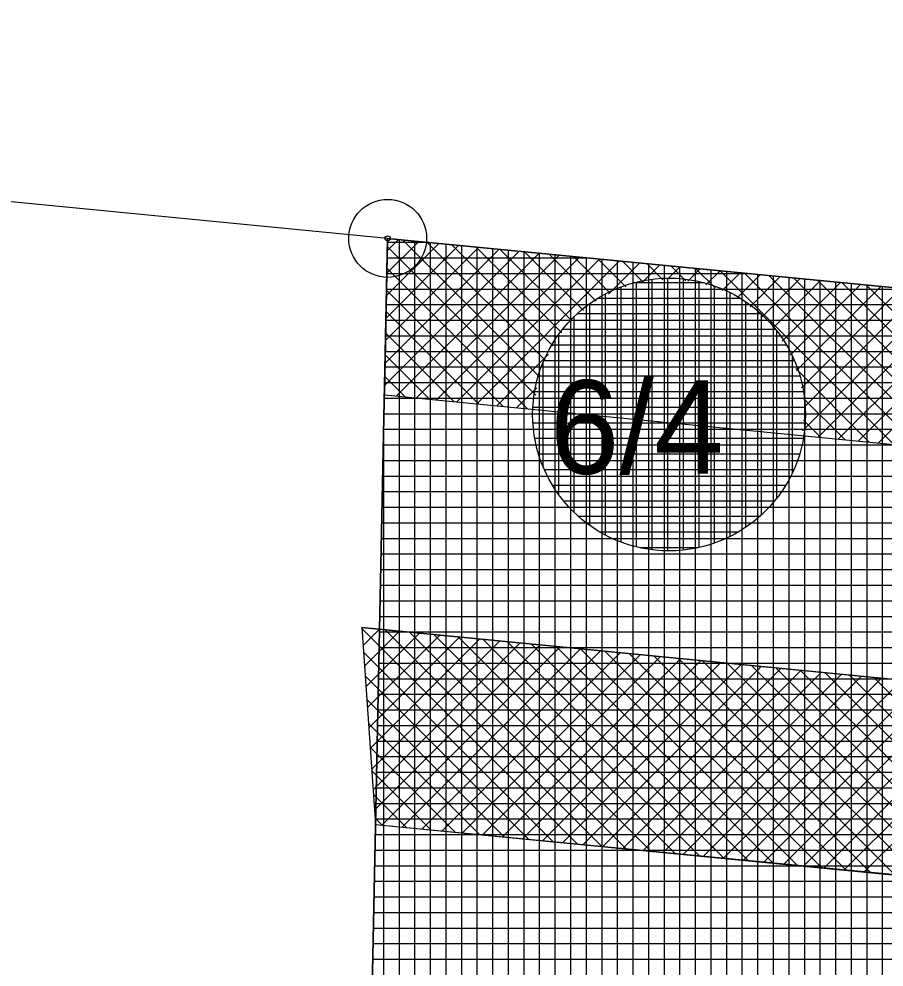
# Model space of a CAD drawing. Extents: x -566461 to -565198, y -1096301 to -1095707.
# Drawn here: x -565646.94 to -565635.84, y -1095879.91 to -1095867.74 of the extents above; entities that cross this region are included whole.
import ezdxf

# ---------------------------------------------------------------- set-up
doc = ezdxf.new("R2010")
doc.units = 0
for name, color, linetype in [('Vrstva 1', 7, 'Continuous'), ('Vrstva 13', 7, 'Continuous'), ('Vrstva 24', 7, 'Continuous'), ('Vrstva 40', 7, 'Continuous'), ('Vrstva 41', 7, 'Continuous'), ('Vrstva 42', 7, 'Continuous'), ('Vrstva 43', 7, 'Continuous'), ('Vrstva 44', 7, 'Continuous')]:
    doc.layers.add(name, color=color, linetype=linetype)

msp = doc.modelspace()

# ---------------------------------------------------------------- linework, layer by layer
at = {"layer": 'Vrstva 1'}
msp.add_line((-565642.52, -1095885.6), (-565642.21, -1095870.56), dxfattribs=at)
at = {"layer": 'Vrstva 13'}
for p, q in [((-565642.21, -1095870.56), (-565648.38, -1095869.96)), ((-565642.21, -1095870.56), (-565630.22, -1095871.73)), ((-565642.542, -1095875.552), (-565630.41, -1095876.736)), ((-565642.365, -1095878.081), (-565630.653, -1095879.224))]:
    msp.add_line(p, q, dxfattribs=at)
at = {"layer": 'Vrstva 24'}
for radius in [0.5, 0.0327]:
    msp.add_circle((-565642.21, -1095870.56), radius, dxfattribs=at)
at = {"layer": 'Vrstva 41'}
for p, q in [((-565642.231, -1095871.584), (-565641.297, -1095870.649)), ((-565642.225, -1095871.295), (-565641.554, -1095870.624)), ((-565642.219, -1095871.006), (-565641.812, -1095870.599)), ((-565642.213, -1095870.717), (-565642.07, -1095870.574)), ((-565640.261, -1095872.337), (-565642.02, -1095870.579)), ((-565640.187, -1095872.129), (-565641.706, -1095870.609)), ((-565640.092, -1095871.941), (-565641.393, -1095870.64)), ((-565642.249, -1095872.45), (-565640.523, -1095870.725)), ((-565642.243, -1095872.161), (-565640.781, -1095870.699)), ((-565642.237, -1095871.872), (-565641.039, -1095870.674)), ((-565640.311, -1095872.57), (-565642.212, -1095870.669)), ((-565642.097, -1095872.581), (-565640.266, -1095870.75)), ((-565641.839, -1095872.606), (-565640.008, -1095870.775)), ((-565639.977, -1095871.773), (-565641.079, -1095870.67)), ((-565639.846, -1095871.62), (-565640.766, -1095870.701)), ((-565639.699, -1095871.485), (-565640.453, -1095870.731)), ((-565639.536, -1095871.365), (-565640.139, -1095870.762)), ((-565641.582, -1095872.631), (-565639.75, -1095870.8)), ((-565641.324, -1095872.656), (-565639.493, -1095870.825)), ((-565641.066, -1095872.682), (-565639.235, -1095870.85)), ((-565639.355, -1095871.264), (-565639.826, -1095870.793)), ((-565639.155, -1095871.181), (-565639.512, -1095870.823)), ((-565639.376, -1095871.275), (-565638.977, -1095870.875)), ((-565638.931, -1095871.122), (-565639.199, -1095870.854)), ((-565638.678, -1095871.092), (-565638.886, -1095870.884)), ((-565640.419, -1095872.745), (-565642.218, -1095870.946)), ((-565638.942, -1095871.123), (-565638.72, -1095870.901)), ((-565638.626, -1095871.089), (-565638.462, -1095870.926)), ((-565638.384, -1095871.104), (-565638.572, -1095870.915)), ((-565638.36, -1095871.107), (-565638.204, -1095870.951)), ((-565638.01, -1095871.194), (-565638.259, -1095870.946)), ((-565638.127, -1095871.156), (-565637.946, -1095870.976)), ((-565635.718, -1095873.203), (-565637.945, -1095870.976)), ((-565637.917, -1095871.23), (-565637.689, -1095871.001)), ((-565635.404, -1095873.234), (-565637.632, -1095871.007)), ((-565637.728, -1095871.324), (-565637.431, -1095871.026)), ((-565637.559, -1095871.437), (-565637.173, -1095871.051)), ((-565637.407, -1095871.567), (-565636.916, -1095871.077)), ((-565635.091, -1095873.265), (-565637.318, -1095871.037)), ((-565637.27, -1095871.714), (-565636.658, -1095871.102)), ((-565637.15, -1095871.877), (-565636.4, -1095871.127)), ((-565634.778, -1095873.295), (-565637.005, -1095871.068)), ((-565634.464, -1095873.326), (-565636.692, -1095871.099)), ((-565634.434, -1095873.073), (-565636.378, -1095871.129)), ((-565640.733, -1095872.714), (-565642.224, -1095871.223)), ((-565637.048, -1095872.057), (-565636.143, -1095871.152)), ((-565636.964, -1095872.256), (-565635.885, -1095871.177)), ((-565636.903, -1095872.478), (-565635.627, -1095871.202)), ((-565636.89, -1095873.031), (-565635.112, -1095871.253)), ((-565636.873, -1095872.731), (-565635.369, -1095871.228)), ((-565634.373, -1095872.851), (-565636.065, -1095871.16)), ((-565636.685, -1095873.109), (-565634.854, -1095871.278)), ((-565636.428, -1095873.134), (-565634.596, -1095871.303)), ((-565636.17, -1095873.159), (-565634.339, -1095871.328)), ((-565635.912, -1095873.185), (-565634.081, -1095871.353)), ((-565641.046, -1095872.684), (-565642.229, -1095871.5)), ((-565641.36, -1095872.653), (-565642.235, -1095871.778)), ((-565641.673, -1095872.622), (-565642.241, -1095872.055)), ((-565640.809, -1095872.707), (-565640.145, -1095872.044)), ((-565636.031, -1095873.173), (-565636.974, -1095872.23)), ((-565641.986, -1095872.592), (-565642.246, -1095872.332)), ((-565640.551, -1095872.732), (-565640.297, -1095872.478)), ((-565636.345, -1095873.142), (-565636.884, -1095872.604)), ((-565636.658, -1095873.112), (-565636.876, -1095872.894)), ((-565639.779, -1095878.33), (-565642.541, -1095875.567)), ((-565642.526, -1095875.785), (-565642.315, -1095875.574)), ((-565642.507, -1095876.049), (-565642.058, -1095875.599)), ((-565642.489, -1095876.313), (-565641.8, -1095875.624)), ((-565639.466, -1095878.36), (-565642.244, -1095875.581)), ((-565639.153, -1095878.39), (-565641.931, -1095875.612)), ((-565642.47, -1095876.578), (-565641.542, -1095875.65)), ((-565642.452, -1095876.842), (-565641.284, -1095875.675)), ((-565642.433, -1095877.106), (-565641.027, -1095875.7)), ((-565642.415, -1095877.371), (-565640.769, -1095875.725)), ((-565642.396, -1095877.635), (-565640.511, -1095875.75)), ((-565638.84, -1095878.42), (-565641.617, -1095875.642)), ((-565638.527, -1095878.45), (-565641.304, -1095875.673)), ((-565638.214, -1095878.48), (-565640.99, -1095875.703)), ((-565637.901, -1095878.51), (-565640.677, -1095875.734)), ((-565640.091, -1095878.299), (-565642.52, -1095875.871)), ((-565642.378, -1095877.899), (-565640.254, -1095875.775)), ((-565642.284, -1095878.089), (-565639.996, -1095875.8)), ((-565642.026, -1095878.114), (-565639.738, -1095875.826)), ((-565641.768, -1095878.138), (-565639.481, -1095875.851)), ((-565641.51, -1095878.163), (-565639.223, -1095875.876)), ((-565637.588, -1095878.54), (-565640.364, -1095875.765)), ((-565637.275, -1095878.57), (-565640.05, -1095875.795)), ((-565636.962, -1095878.6), (-565639.737, -1095875.826)), ((-565636.649, -1095878.63), (-565639.423, -1095875.856)), ((-565641.252, -1095878.188), (-565638.965, -1095875.901)), ((-565640.994, -1095878.213), (-565638.708, -1095875.926)), ((-565640.736, -1095878.238), (-565638.45, -1095875.951)), ((-565640.478, -1095878.262), (-565638.192, -1095875.977)), ((-565640.22, -1095878.287), (-565637.934, -1095876.002)), ((-565636.337, -1095878.66), (-565639.11, -1095875.887)), ((-565636.024, -1095878.69), (-565638.796, -1095875.918)), ((-565635.711, -1095878.72), (-565638.483, -1095875.948)), ((-565635.398, -1095878.75), (-565638.17, -1095875.979)), ((-565639.962, -1095878.312), (-565637.677, -1095876.027)), ((-565639.704, -1095878.337), (-565637.419, -1095876.052)), ((-565639.446, -1095878.361), (-565637.161, -1095876.077)), ((-565639.188, -1095878.386), (-565636.904, -1095876.102)), ((-565638.93, -1095878.411), (-565636.646, -1095876.127)), ((-565635.085, -1095878.78), (-565637.856, -1095876.009)), ((-565634.772, -1095878.811), (-565637.543, -1095876.04)), ((-565634.459, -1095878.841), (-565637.229, -1095876.07)), ((-565634.146, -1095878.871), (-565636.916, -1095876.101)), ((-565640.404, -1095878.269), (-565642.498, -1095876.175)), ((-565638.672, -1095878.436), (-565636.388, -1095876.153)), ((-565638.414, -1095878.461), (-565636.131, -1095876.178)), ((-565638.155, -1095878.485), (-565635.873, -1095876.203)), ((-565637.897, -1095878.51), (-565635.615, -1095876.228)), ((-565633.833, -1095878.901), (-565636.602, -1095876.132)), ((-565633.52, -1095878.931), (-565636.289, -1095876.162)), ((-565633.208, -1095878.961), (-565635.975, -1095876.193)), ((-565637.639, -1095878.535), (-565635.358, -1095876.253)), ((-565637.381, -1095878.56), (-565635.1, -1095876.278)), ((-565637.123, -1095878.585), (-565634.842, -1095876.303)), ((-565636.865, -1095878.609), (-565634.584, -1095876.329)), ((-565636.607, -1095878.634), (-565634.327, -1095876.354)), ((-565640.717, -1095878.239), (-565642.477, -1095876.479)), ((-565636.349, -1095878.659), (-565634.069, -1095876.379)), ((-565636.091, -1095878.684), (-565633.811, -1095876.404)), ((-565641.03, -1095878.209), (-565642.456, -1095876.784)), ((-565641.343, -1095878.179), (-565642.435, -1095877.088)), ((-565641.656, -1095878.149), (-565642.413, -1095877.392)), ((-565641.969, -1095878.119), (-565642.392, -1095877.696)), ((-565642.282, -1095878.089), (-565642.371, -1095878))]:
    msp.add_line(p, q, dxfattribs=at)
at = {"layer": 'Vrstva 42'}
for points in [[(-565642.21, -1095870.56), (-565642.251, -1095872.566), (-565630.414, -1095873.721), (-565610.455, -1095873.29), (-565587.747, -1095870.748), (-565569.297, -1095867.734), (-565519.622, -1095865.105), (-565519.36, -1095863.08), (-565569.62, -1095865.76), (-565587.97, -1095868.76), (-565610.5, -1095871.29), (-565630.22, -1095871.73)], [(-565642.542, -1095875.552), (-565642.365, -1095878.081), (-565630.354, -1095879.235), (-565609.886, -1095878.768), (-565587.002, -1095876.198), (-565568.675, -1095873.205), (-565520.341, -1095870.651), (-565520.014, -1095868.13), (-565569.078, -1095870.738), (-565587.281, -1095873.714), (-565610.165, -1095876.284), (-565630.41, -1095876.736)]]:
    msp.add_lwpolyline(points, close=True, dxfattribs=at)
at = {"layer": 'Vrstva 43'}
for p, q in [((-565642.211, -1095870.61), (-565641.698, -1095870.61)), ((-565642.06, -1096008.067), (-565642.06, -1095870.575)), ((-565641.86, -1095998.292), (-565641.86, -1095870.594)), ((-565641.66, -1095988.518), (-565641.66, -1095870.614)), ((-565641.46, -1095978.744), (-565641.46, -1095870.633)), ((-565641.26, -1095968.97), (-565641.26, -1095870.653)), ((-565641.06, -1095959.196), (-565641.06, -1095870.672)), ((-565640.86, -1095949.422), (-565640.86, -1095870.692)), ((-565640.66, -1095939.648), (-565640.66, -1095870.711)), ((-565640.46, -1095929.874), (-565640.46, -1095870.731)), ((-565640.26, -1095920.099), (-565640.26, -1095870.75)), ((-565640.06, -1095910.325), (-565640.06, -1095870.77)), ((-565642.215, -1095870.81), (-565639.648, -1095870.81)), ((-565639.86, -1095900.551), (-565639.86, -1095870.789)), ((-565639.66, -1095890.777), (-565639.66, -1095870.809)), ((-565639.46, -1095885.9), (-565639.46, -1095870.828)), ((-565639.26, -1095885.919), (-565639.26, -1095870.848)), ((-565639.06, -1095885.939), (-565639.06, -1095870.867)), ((-565638.86, -1095885.959), (-565638.86, -1095870.887)), ((-565642.219, -1095871.01), (-565637.598, -1095871.01)), ((-565638.66, -1095885.978), (-565638.66, -1095870.906)), ((-565638.46, -1095885.998), (-565638.46, -1095870.926)), ((-565638.26, -1095886.017), (-565638.26, -1095870.945)), ((-565638.06, -1095886.037), (-565638.06, -1095870.965)), ((-565637.86, -1095886.057), (-565637.86, -1095870.984)), ((-565637.66, -1095886.076), (-565637.66, -1095871.004)), ((-565637.46, -1095886.096), (-565637.46, -1095871.024)), ((-565637.26, -1095886.115), (-565637.26, -1095871.043)), ((-565637.06, -1095886.135), (-565637.06, -1095871.063)), ((-565636.86, -1095886.154), (-565636.86, -1095871.082)), ((-565636.66, -1095886.174), (-565636.66, -1095871.102)), ((-565636.46, -1095886.194), (-565636.46, -1095871.121)), ((-565636.26, -1095886.213), (-565636.26, -1095871.141)), ((-565642.223, -1095871.21), (-565635.549, -1095871.21)), ((-565636.06, -1095886.233), (-565636.06, -1095871.16)), ((-565635.86, -1095886.252), (-565635.86, -1095871.18)), ((-565642.228, -1095871.41), (-565633.499, -1095871.41)), ((-565642.232, -1095871.61), (-565631.45, -1095871.61)), ((-565642.236, -1095871.81), (-565520.491, -1095871.81)), ((-565642.24, -1095872.01), (-565520.517, -1095872.01)), ((-565642.244, -1095872.21), (-565520.543, -1095872.21)), ((-565642.248, -1095872.41), (-565520.569, -1095872.41)), ((-565642.252, -1095872.61), (-565520.595, -1095872.61)), ((-565642.256, -1095872.81), (-565520.62, -1095872.81)), ((-565642.26, -1096010.423), (-565642.26, -1095872.986)), ((-565642.26, -1095873.01), (-565520.646, -1095873.01)), ((-565642.265, -1095873.21), (-565520.672, -1095873.21)), ((-565642.269, -1095873.41), (-565520.698, -1095873.41)), ((-565642.273, -1095873.61), (-565520.724, -1095873.61)), ((-565642.277, -1095873.81), (-565520.75, -1095873.81)), ((-565642.281, -1095874.01), (-565520.776, -1095874.01)), ((-565642.285, -1095874.21), (-565520.802, -1095874.21)), ((-565642.289, -1095874.41), (-565520.828, -1095874.41)), ((-565642.293, -1095874.61), (-565520.854, -1095874.61)), ((-565642.298, -1095874.81), (-565520.88, -1095874.81)), ((-565642.302, -1095875.01), (-565520.905, -1095875.01)), ((-565642.306, -1095875.21), (-565520.931, -1095875.21)), ((-565642.31, -1095875.41), (-565520.957, -1095875.41)), ((-565642.314, -1095875.61), (-565520.983, -1095875.61)), ((-565642.318, -1095875.81), (-565521.009, -1095875.81)), ((-565642.322, -1095876.01), (-565521.035, -1095876.01)), ((-565642.326, -1095876.21), (-565521.061, -1095876.21)), ((-565642.331, -1095876.41), (-565521.087, -1095876.41)), ((-565642.335, -1095876.61), (-565521.113, -1095876.61)), ((-565642.339, -1095876.81), (-565521.139, -1095876.81)), ((-565642.343, -1095877.01), (-565521.165, -1095877.01)), ((-565642.347, -1095877.21), (-565521.19, -1095877.21)), ((-565642.351, -1095877.41), (-565521.216, -1095877.41)), ((-565642.355, -1095877.61), (-565521.242, -1095877.61)), ((-565642.359, -1095877.81), (-565521.268, -1095877.81)), ((-565642.364, -1095878.01), (-565521.294, -1095878.01)), ((-565642.368, -1095878.21), (-565521.32, -1095878.21)), ((-565642.372, -1095878.41), (-565525.085, -1095878.41)), ((-565642.376, -1095878.61), (-565528.851, -1095878.61)), ((-565642.38, -1095878.81), (-565532.616, -1095878.81)), ((-565642.384, -1095879.01), (-565536.381, -1095879.01)), ((-565642.388, -1095879.21), (-565540.147, -1095879.21)), ((-565642.392, -1095879.41), (-565543.912, -1095879.41)), ((-565642.397, -1095879.61), (-565547.677, -1095879.61)), ((-565642.401, -1095879.81), (-565551.443, -1095879.81))]:
    msp.add_line(p, q, dxfattribs=at)
msp.add_lwpolyline([(-565639.56, -1095885.89), (-565630.78, -1095886.75), (-565609.49, -1095886.27), (-565595.88, -1095884.74), (-565585.92, -1095883.62), (-565568.01, -1095880.69), (-565521.32, -1095878.21), (-565519.36, -1095863.08), (-565522.03, -1095863.23), (-565569.62, -1095865.76), (-565587.97, -1095868.76), (-565610.5, -1095871.29), (-565630.22, -1095871.73), (-565642.21, -1095870.56), (-565642.52, -1095885.6), (-565645.08, -1096008.78), (-565642.11, -1096010.51)], close=True, dxfattribs=at)
at = {"layer": 'Vrstva 44'}
for p, q in [((-565638.153, -1095871.13), (-565639.051, -1095871.13)), ((-565639.02, -1095871.123), (-565639.02, -1095874.518)), ((-565638.82, -1095871.086), (-565638.82, -1095874.556)), ((-565638.62, -1095871.072), (-565638.62, -1095874.569)), ((-565638.42, -1095871.08), (-565638.42, -1095874.559)), ((-565638.22, -1095871.113), (-565638.22, -1095874.526)), ((-565639.22, -1095871.184), (-565639.22, -1095874.455)), ((-565638.02, -1095871.171), (-565638.02, -1095874.47)), ((-565637.82, -1095871.255), (-565637.82, -1095874.386)), ((-565637.686, -1095871.33), (-565639.517, -1095871.33)), ((-565639.42, -1095871.276), (-565639.42, -1095874.365)), ((-565637.62, -1095871.371), (-565637.62, -1095874.267)), ((-565639.62, -1095871.4), (-565639.62, -1095874.24)), ((-565639.82, -1095871.567), (-565639.82, -1095874.074)), ((-565637.42, -1095871.53), (-565639.781, -1095871.53)), ((-565637.42, -1095871.53), (-565637.42, -1095874.112)), ((-565637.233, -1095871.73), (-565639.967, -1095871.73)), ((-565637.22, -1095871.747), (-565637.22, -1095873.894)), ((-565640.02, -1095871.798), (-565640.02, -1095873.842)), ((-565637.095, -1095871.93), (-565640.107, -1095871.93)), ((-565637.02, -1095872.072), (-565637.02, -1095873.571)), ((-565640.22, -1095872.163), (-565640.22, -1095873.477)), ((-565636.992, -1095872.13), (-565640.206, -1095872.13)), ((-565636.922, -1095872.33), (-565640.278, -1095872.33)), ((-565636.876, -1095872.53), (-565640.325, -1095872.53)), ((-565636.854, -1095872.73), (-565640.347, -1095872.73)), ((-565636.854, -1095872.93), (-565640.345, -1095872.93)), ((-565636.879, -1095873.13), (-565640.32, -1095873.13)), ((-565636.928, -1095873.33), (-565640.272, -1095873.33)), ((-565637.002, -1095873.53), (-565640.199, -1095873.53)), ((-565637.105, -1095873.73), (-565640.093, -1095873.73)), ((-565637.25, -1095873.93), (-565639.951, -1095873.93)), ((-565637.441, -1095874.13), (-565639.757, -1095874.13)), ((-565637.718, -1095874.33), (-565639.481, -1095874.33)), ((-565638.237, -1095874.53), (-565638.97, -1095874.53))]:
    msp.add_line(p, q, dxfattribs=at)
msp.add_circle((-565638.6, -1095872.82), 1.75, dxfattribs=at)

# ---------------------------------------------------------------- texts
at = {"layer": 'Vrstva 40'}
msp.add_text('6/4', height=1.2, dxfattribs=at).set_placement((-565640.13, -1095873.58))

doc.saveas('drawing.dxf')
